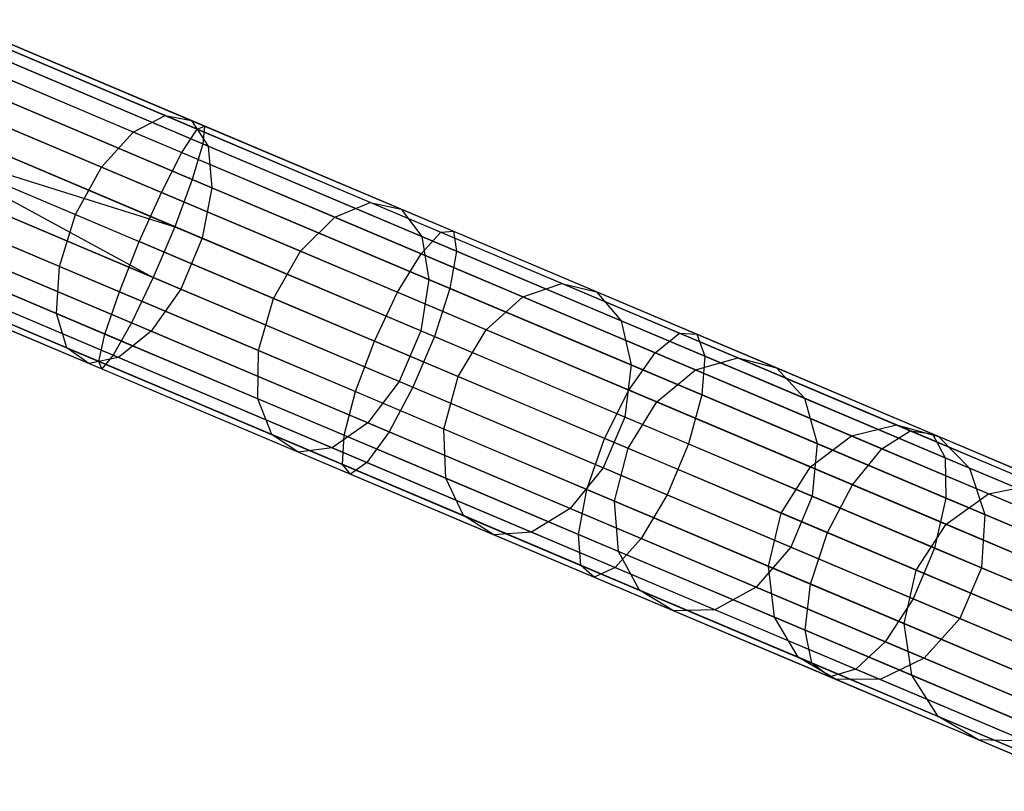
# Model space of a CAD drawing. Extents: x -189 to 189, y -189 to 189.
# Tile 445 of 591: x 156.07 to 163.49, y -70.57 to -64.75. Entities that reach past the tile are written whole.
import ezdxf

# ---------------------------------------------------------------- set-up
doc = ezdxf.new("R2010")
doc.units = 0
doc.header["$LTSCALE"] = 25.4
doc.layers.get('0').update_dxf_attribs({"linetype": 'CONTINUOUS'})

# ---------------------------------------------------------------- blocks, each defined once
blk = doc.blocks.new('CAMELEON-KENAI-C-12244_STL')
at = {"color": 0}
for p, q in [((157.1639, -65.4718, -156.7774), (155.5309, -64.7807, -157.6346)), ((157.1639, -65.4718, -156.7774), (155.5309, -64.7807, -157.6346)), ((155.5655, -64.7481, -9.3955), (157.4606, -65.5502, -9.5011)), ((155.5655, -64.7481, -9.3955), (157.4606, -65.5502, -9.5011)), ((155.5486, -64.7881, -9.809), (157.4047, -65.5738, -9.9124)), ((155.5486, -64.7881, -9.809), (157.4047, -65.5738, -9.9124)), ((157.3635, -65.5091, -157.1402), (155.6963, -64.8034, -158.0154)), ((157.3635, -65.5091, -157.1402), (155.6963, -64.8034, -158.0154)), ((156.9238, -65.596, -156.4614), (155.3207, -64.9174, -157.3029)), ((156.9238, -65.596, -156.4614), (155.3207, -64.9174, -157.3029)), ((155.5154, -64.8664, -9), (157.4478, -65.6843, -9.1077)), ((155.5154, -64.8664, -9), (157.4478, -65.6843, -9.1077)), ((155.4675, -64.9796, -10.1691), (157.2897, -65.7509, -10.2707)), ((155.4675, -64.9796, -10.1691), (157.2897, -65.7509, -10.2707)), ((157.4882, -65.7014, -157.4872), (155.7881, -64.9818, -158.3797)), ((157.4882, -65.7014, -157.4872), (155.7881, -64.9818, -158.3797)), ((155.407, -65.1227, -8.691), (157.3685, -65.9529, -8.8003)), ((155.407, -65.1227, -8.691), (157.3685, -65.9529, -8.8003)), ((156.6847, -65.8601, -156.2469), (155.1018, -65.1901, -157.0778)), ((156.6847, -65.8601, -156.2469), (155.1018, -65.1901, -157.0778)), ((155.3364, -65.2894, -10.4135), (157.1355, -66.0509, -10.5138)), ((155.3364, -65.2894, -10.4135), (157.1355, -66.0509, -10.5138)), ((157.5162, -66.0154, -157.7584), (155.7905, -65.285, -158.6642)), ((157.5162, -66.0154, -157.7584), (155.7905, -65.285, -158.6642)), ((155.2589, -65.4725, -8.5219), (157.2364, -66.3095, -8.632)), ((155.2589, -65.4725, -8.5219), (157.2364, -66.3095, -8.632)), ((156.9238, -65.596, -156.4614), (157.1639, -65.4718, -156.7774)), ((156.9238, -65.596, -156.4614), (157.1639, -65.4718, -156.7774)), ((157.1639, -65.4718, -156.7774), (157.3635, -65.5091, -157.1402)), ((158.7099, -66.1262, -155.7473), (157.1639, -65.4718, -156.7774)), ((158.7099, -66.1262, -155.7473), (157.1639, -65.4718, -156.7774)), ((157.1639, -65.4718, -156.7774), (157.3635, -65.5091, -157.1402)), ((157.3635, -65.5091, -157.1402), (157.4882, -65.7014, -157.4872)), ((158.942, -66.1772, -156.0885), (157.3635, -65.5091, -157.1402)), ((158.942, -66.1772, -156.0885), (157.3635, -65.5091, -157.1402)), ((157.3635, -65.5091, -157.1402), (157.4882, -65.7014, -157.4872)), ((154.9123, -65.5515, -156.9982), (156.4879, -66.2185, -156.1711)), ((154.9123, -65.5515, -156.9982), (156.4879, -66.2185, -156.1711)), ((156.6847, -65.8601, -156.2469), (156.9238, -65.596, -156.4614)), ((156.6847, -65.8601, -156.2469), (156.9238, -65.596, -156.4614)), ((158.4415, -66.2384, -155.4502), (156.9238, -65.596, -156.4614)), ((158.4415, -66.2384, -155.4502), (156.9238, -65.596, -156.4614)), ((157.2897, -65.7509, -10.2707), (157.4047, -65.5738, -9.9124)), ((157.2897, -65.7509, -10.2707), (157.4047, -65.5738, -9.9124)), ((157.4047, -65.5738, -9.9124), (157.4606, -65.5502, -9.5011)), ((157.4047, -65.5738, -9.9124), (157.4606, -65.5502, -9.5011)), ((157.4047, -65.5738, -9.9124), (159.2413, -66.3511, -10.2216)), ((157.4047, -65.5738, -9.9124), (159.2413, -66.3511, -10.2216)), ((157.4606, -65.5502, -9.5011), (157.4478, -65.6843, -9.1077)), ((157.4606, -65.5502, -9.5011), (157.4478, -65.6843, -9.1077)), ((157.4606, -65.5502, -9.5011), (159.3358, -66.3439, -9.8167)), ((157.4606, -65.5502, -9.5011), (159.3358, -66.3439, -9.8167)), ((155.1779, -65.664, -8.5), (157.2364, -66.3095, -8.632)), ((155.1779, -65.664, -8.5), (157.2364, -66.3095, -8.632)), ((155.1779, -65.664, -8.5), (157.0743, -66.6924, -8.632)), ((155.1779, -65.664, -8.5), (157.0743, -66.6924, -8.632)), ((155.1779, -65.664, -10.5), (156.9689, -66.422, -10.5998)), ((155.1779, -65.664, -10.5), (156.9689, -66.422, -10.5998)), ((157.4429, -66.3969, -157.9068), (155.7031, -65.6605, -158.82)), ((157.4429, -66.3969, -157.9068), (155.7031, -65.6605, -158.82)), ((157.4478, -65.6843, -9.1077), (157.3685, -65.9529, -8.8003)), ((157.4478, -65.6843, -9.1077), (157.3685, -65.9529, -8.8003)), ((157.4478, -65.6843, -9.1077), (159.3599, -66.4937, -9.4296)), ((157.4478, -65.6843, -9.1077), (159.3599, -66.4937, -9.4296)), ((157.4882, -65.7014, -157.4872), (157.5162, -66.0154, -157.7584)), ((159.0976, -66.3827, -156.4148), (157.4882, -65.7014, -157.4872)), ((159.0976, -66.3827, -156.4148), (157.4882, -65.7014, -157.4872)), ((157.4882, -65.7014, -157.4872), (157.5162, -66.0154, -157.7584)), ((157.1355, -66.0509, -10.5138), (157.2897, -65.7509, -10.2707)), ((157.1355, -66.0509, -10.5138), (157.2897, -65.7509, -10.2707)), ((157.2897, -65.7509, -10.2707), (159.0927, -66.514, -10.5742)), ((157.2897, -65.7509, -10.2707), (159.0927, -66.514, -10.5742)), ((155.0968, -65.8554, -8.5219), (157.0743, -66.6924, -8.632)), ((155.0968, -65.8554, -8.5219), (157.0743, -66.6924, -8.632)), ((156.4879, -66.2185, -156.1711), (156.6847, -65.8601, -156.2469)), ((156.4879, -66.2185, -156.1711), (156.6847, -65.8601, -156.2469)), ((158.1832, -66.4943, -155.2485), (156.6847, -65.8601, -156.2469)), ((158.1832, -66.4943, -155.2485), (156.6847, -65.8601, -156.2469)), ((156.3676, -66.6092, -156.2469), (154.7847, -65.9392, -157.0778)), ((156.3676, -66.6092, -156.2469), (154.7847, -65.9392, -157.0778)), ((157.3685, -65.9529, -8.8003), (157.2364, -66.3095, -8.632)), ((157.3685, -65.9529, -8.8003), (157.2364, -66.3095, -8.632)), ((157.3685, -65.9529, -8.8003), (159.3094, -66.7744, -9.127)), ((157.3685, -65.9529, -8.8003), (159.3094, -66.7744, -9.127)), ((155.0193, -66.0385, -10.4135), (156.8185, -66.8, -10.5138)), ((155.0193, -66.0385, -10.4135), (156.8185, -66.8, -10.5138)), ((157.5162, -66.0154, -157.7584), (157.4429, -66.3969, -157.9068)), ((157.5162, -66.0154, -157.7584), (157.4429, -66.3969, -157.9068)), ((159.15, -66.7069, -156.6698), (157.5162, -66.0154, -157.7584)), ((159.15, -66.7069, -156.6698), (157.5162, -66.0154, -157.7584)), ((157.2808, -66.7798, -157.9068), (155.5411, -66.0435, -158.82)), ((157.2808, -66.7798, -157.9068), (155.5411, -66.0435, -158.82)), ((156.9689, -66.422, -10.5998), (157.1355, -66.0509, -10.5138)), ((156.9689, -66.422, -10.5998), (157.1355, -66.0509, -10.5138)), ((157.1355, -66.0509, -10.5138), (158.9158, -66.8044, -10.8135)), ((157.1355, -66.0509, -10.5138), (158.9158, -66.8044, -10.8135)), ((158.4415, -66.2384, -155.4502), (158.7099, -66.1262, -155.7473)), ((158.4415, -66.2384, -155.4502), (158.7099, -66.1262, -155.7473)), ((158.7099, -66.1262, -155.7473), (158.942, -66.1772, -156.0885)), ((160.1533, -66.7372, -154.5547), (158.7099, -66.1262, -155.7473)), ((160.1533, -66.7372, -154.5547), (158.7099, -66.1262, -155.7473)), ((158.7099, -66.1262, -155.7473), (158.942, -66.1772, -156.0885)), ((158.942, -66.1772, -156.0885), (159.0976, -66.3827, -156.4148)), ((160.4157, -66.801, -154.8708), (158.942, -66.1772, -156.0885)), ((160.4157, -66.801, -154.8708), (158.942, -66.1772, -156.0885)), ((158.942, -66.1772, -156.0885), (159.0976, -66.3827, -156.4148)), ((154.9487, -66.2053, -8.691), (156.9103, -67.0355, -8.8003)), ((154.9487, -66.2053, -8.691), (156.9103, -67.0355, -8.8003)), ((156.3676, -66.6092, -156.2469), (156.4879, -66.2185, -156.1711)), ((156.3676, -66.6092, -156.2469), (156.4879, -66.2185, -156.1711)), ((156.4879, -66.2185, -156.1711), (157.9797, -66.8499, -155.1772)), ((156.4879, -66.2185, -156.1711), (157.9797, -66.8499, -155.1772)), ((158.1832, -66.4943, -155.2485), (158.4415, -66.2384, -155.4502)), ((158.1832, -66.4943, -155.2485), (158.4415, -66.2384, -155.4502)), ((159.8585, -66.8382, -154.2793), (158.4415, -66.2384, -155.4502)), ((159.8585, -66.8382, -154.2793), (158.4415, -66.2384, -155.4502)), ((156.3445, -66.9647, -156.4614), (154.7413, -66.2862, -157.3029)), ((156.3445, -66.9647, -156.4614), (154.7413, -66.2862, -157.3029)), ((157.2364, -66.3095, -8.632), (157.0743, -66.6924, -8.632)), ((157.2364, -66.3095, -8.632), (157.0743, -66.6924, -8.632)), ((157.2364, -66.3095, -8.632), (159.193, -67.1377, -8.9614)), ((157.2364, -66.3095, -8.632), (159.193, -67.1377, -8.9614)), ((154.8882, -66.3483, -10.1691), (156.7104, -67.1196, -10.2707)), ((154.8882, -66.3483, -10.1691), (156.7104, -67.1196, -10.2707)), ((157.058, -67.098, -157.7584), (155.3323, -66.3676, -158.6642)), ((157.058, -67.098, -157.7584), (155.3323, -66.3676, -158.6642)), ((157.4429, -66.3969, -157.9068), (157.2808, -66.7798, -157.9068)), ((157.4429, -66.3969, -157.9068), (157.2808, -66.7798, -157.9068)), ((159.0899, -67.094, -156.8094), (157.4429, -66.3969, -157.9068)), ((159.0899, -67.094, -156.8094), (157.4429, -66.3969, -157.9068)), ((159.0927, -66.514, -10.5742), (159.2413, -66.3511, -10.2216)), ((159.0927, -66.514, -10.5742), (159.2413, -66.3511, -10.2216)), ((159.0976, -66.3827, -156.4148), (159.15, -66.7069, -156.6698)), ((160.6004, -67.0187, -155.1732), (159.0976, -66.3827, -156.4148)), ((160.6004, -67.0187, -155.1732), (159.0976, -66.3827, -156.4148)), ((159.0976, -66.3827, -156.4148), (159.15, -66.7069, -156.6698)), ((159.2413, -66.3511, -10.2216), (159.3358, -66.3439, -9.8167)), ((159.2413, -66.3511, -10.2216), (159.3358, -66.3439, -9.8167)), ((159.2413, -66.3511, -10.2216), (161.0392, -67.1121, -10.7333)), ((159.2413, -66.3511, -10.2216), (161.0392, -67.1121, -10.7333)), ((159.3358, -66.3439, -9.8167), (161.1714, -67.1209, -10.3392)), ((159.3358, -66.3439, -9.8167), (161.1714, -67.1209, -10.3392)), ((159.3358, -66.3439, -9.8167), (159.3599, -66.4937, -9.4296)), ((159.3358, -66.3439, -9.8167), (159.3599, -66.4937, -9.4296)), ((154.8403, -66.4615, -9), (156.7727, -67.2794, -9.1077)), ((154.8403, -66.4615, -9), (156.7727, -67.2794, -9.1077)), ((156.8185, -66.8, -10.5138), (156.9689, -66.422, -10.5998)), ((156.8185, -66.8, -10.5138), (156.9689, -66.422, -10.5998)), ((158.741, -67.1721, -10.8981), (156.9689, -66.422, -10.5998)), ((158.741, -67.1721, -10.8981), (156.9689, -66.422, -10.5998)), ((156.4225, -67.2235, -156.7774), (154.7895, -66.5323, -157.6346)), ((156.4225, -67.2235, -156.7774), (154.7895, -66.5323, -157.6346)), ((154.8072, -66.5398, -9.809), (156.6633, -67.3254, -9.9124)), ((154.8072, -66.5398, -9.809), (156.6633, -67.3254, -9.9124)), ((157.9797, -66.8499, -155.1772), (158.1832, -66.4943, -155.2485)), ((157.9797, -66.8499, -155.1772), (158.1832, -66.4943, -155.2485)), ((159.5823, -67.0865, -154.0925), (158.1832, -66.4943, -155.2485)), ((159.5823, -67.0865, -154.0925), (158.1832, -66.4943, -155.2485)), ((158.9158, -66.8044, -10.8135), (159.0927, -66.514, -10.5742)), ((158.9158, -66.8044, -10.8135), (159.0927, -66.514, -10.5742)), ((159.0927, -66.514, -10.5742), (160.8577, -67.2611, -11.0766)), ((159.0927, -66.514, -10.5742), (160.8577, -67.2611, -11.0766)), ((159.3599, -66.4937, -9.4296), (159.3094, -66.7744, -9.127)), ((159.3599, -66.4937, -9.4296), (159.3094, -66.7744, -9.127)), ((159.3599, -66.4937, -9.4296), (161.2316, -67.2859, -9.9623)), ((159.3599, -66.4937, -9.4296), (161.2316, -67.2859, -9.9623)), ((154.7902, -66.5798, -9.3955), (156.6853, -67.382, -9.5011)), ((154.7902, -66.5798, -9.3955), (156.6853, -67.382, -9.5011)), ((156.5882, -67.3409, -157.1402), (154.921, -66.6352, -158.0154)), ((156.5882, -67.3409, -157.1402), (154.921, -66.6352, -158.0154)), ((156.813, -67.2965, -157.4872), (155.113, -66.5769, -158.3797)), ((156.813, -67.2965, -157.4872), (155.113, -66.5769, -158.3797)), ((156.3445, -66.9647, -156.4614), (156.3676, -66.6092, -156.2469)), ((156.3445, -66.9647, -156.4614), (156.3676, -66.6092, -156.2469)), ((157.8661, -67.2435, -155.2485), (156.3676, -66.6092, -156.2469)), ((157.8661, -67.2435, -155.2485), (156.3676, -66.6092, -156.2469)), ((157.0743, -66.6924, -8.632), (156.9103, -67.0355, -8.8003)), ((157.0743, -66.6924, -8.632), (156.9103, -67.0355, -8.8003)), ((157.0743, -66.6924, -8.632), (159.031, -67.5206, -8.9614)), ((157.0743, -66.6924, -8.632), (159.031, -67.5206, -8.9614)), ((159.15, -66.7069, -156.6698), (159.0899, -67.094, -156.8094)), ((159.15, -66.7069, -156.6698), (159.0899, -67.094, -156.8094)), ((160.6754, -67.3526, -155.4095), (159.15, -66.7069, -156.6698)), ((160.6754, -67.3526, -155.4095), (159.15, -66.7069, -156.6698)), ((157.2808, -66.7798, -157.9068), (157.058, -67.098, -157.7584)), ((157.2808, -66.7798, -157.9068), (157.058, -67.098, -157.7584)), ((158.9278, -67.477, -156.8094), (157.2808, -66.7798, -157.9068)), ((158.9278, -67.477, -156.8094), (157.2808, -66.7798, -157.9068)), ((159.3094, -66.7744, -9.127), (159.193, -67.1377, -8.9614)), ((159.3094, -66.7744, -9.127), (159.193, -67.1377, -8.9614)), ((159.3094, -66.7744, -9.127), (161.2093, -67.5786, -9.6678)), ((159.3094, -66.7744, -9.127), (161.2093, -67.5786, -9.6678)), ((159.8585, -66.8382, -154.2793), (160.1533, -66.7372, -154.5547)), ((159.8585, -66.8382, -154.2793), (160.1533, -66.7372, -154.5547)), ((160.1533, -66.7372, -154.5547), (160.4157, -66.801, -154.8708)), ((161.4798, -67.2986, -153.2114), (160.1533, -66.7372, -154.5547)), ((161.4798, -67.2986, -153.2114), (160.1533, -66.7372, -154.5547)), ((160.1533, -66.7372, -154.5547), (160.4157, -66.801, -154.8708)), ((156.7104, -67.1196, -10.2707), (156.8185, -66.8, -10.5138)), ((156.7104, -67.1196, -10.2707), (156.8185, -66.8, -10.5138)), ((156.8185, -66.8, -10.5138), (158.5987, -67.5536, -10.8135)), ((156.8185, -66.8, -10.5138), (158.5987, -67.5536, -10.8135)), ((157.8661, -67.2435, -155.2485), (157.9797, -66.8499, -155.1772)), ((157.8661, -67.2435, -155.2485), (157.9797, -66.8499, -155.1772)), ((157.9797, -66.8499, -155.1772), (159.3725, -67.4394, -154.0264)), ((157.9797, -66.8499, -155.1772), (159.3725, -67.4394, -154.0264)), ((158.741, -67.1721, -10.8981), (158.9158, -66.8044, -10.8135)), ((158.741, -67.1721, -10.8981), (158.9158, -66.8044, -10.8135)), ((158.9158, -66.8044, -10.8135), (160.6584, -67.542, -11.3095)), ((158.9158, -66.8044, -10.8135), (160.6584, -67.542, -11.3095)), ((159.5823, -67.0865, -154.0925), (159.8585, -66.8382, -154.2793)), ((159.5823, -67.0865, -154.0925), (159.8585, -66.8382, -154.2793)), ((161.1608, -67.3893, -152.9607), (159.8585, -66.8382, -154.2793)), ((161.1608, -67.3893, -152.9607), (159.8585, -66.8382, -154.2793)), ((160.4157, -66.801, -154.8708), (160.6004, -67.0187, -155.1732)), ((161.7701, -67.3743, -153.4994), (160.4157, -66.801, -154.8708)), ((161.7701, -67.3743, -153.4994), (160.4157, -66.801, -154.8708)), ((160.4157, -66.801, -154.8708), (160.6004, -67.0187, -155.1732)), ((156.4225, -67.2235, -156.7774), (156.3445, -66.9647, -156.4614)), ((157.8621, -67.6071, -155.4502), (156.3445, -66.9647, -156.4614)), ((156.4225, -67.2235, -156.7774), (156.3445, -66.9647, -156.4614)), ((157.8621, -67.6071, -155.4502), (156.3445, -66.9647, -156.4614)), ((156.9103, -67.0355, -8.8003), (156.7727, -67.2794, -9.1077)), ((156.9103, -67.0355, -8.8003), (156.7727, -67.2794, -9.1077)), ((156.9103, -67.0355, -8.8003), (158.8512, -67.857, -9.127)), ((156.9103, -67.0355, -8.8003), (158.8512, -67.857, -9.127)), ((160.6004, -67.0187, -155.1732), (160.6754, -67.3526, -155.4095)), ((161.9814, -67.6033, -153.7748), (160.6004, -67.0187, -155.1732)), ((161.9814, -67.6033, -153.7748), (160.6004, -67.0187, -155.1732)), ((160.6004, -67.0187, -155.1732), (160.6754, -67.3526, -155.4095)), ((156.6633, -67.3254, -9.9124), (156.7104, -67.1196, -10.2707)), ((156.6633, -67.3254, -9.9124), (156.7104, -67.1196, -10.2707)), ((156.7104, -67.1196, -10.2707), (158.5134, -67.8828, -10.5742)), ((156.7104, -67.1196, -10.2707), (158.5134, -67.8828, -10.5742)), ((157.058, -67.098, -157.7584), (156.813, -67.2965, -157.4872)), ((157.058, -67.098, -157.7584), (156.813, -67.2965, -157.4872)), ((158.6917, -67.7895, -156.6698), (157.058, -67.098, -157.7584)), ((158.6917, -67.7895, -156.6698), (157.058, -67.098, -157.7584)), ((159.0899, -67.094, -156.8094), (158.9278, -67.477, -156.8094)), ((159.0899, -67.094, -156.8094), (158.9278, -67.477, -156.8094)), ((159.193, -67.1377, -8.9614), (159.031, -67.5206, -8.9614)), ((159.193, -67.1377, -8.9614), (159.031, -67.5206, -8.9614)), ((160.6277, -67.7449, -155.5388), (159.0899, -67.094, -156.8094)), ((160.6277, -67.7449, -155.5388), (159.0899, -67.094, -156.8094)), ((159.193, -67.1377, -8.9614), (161.1084, -67.9484, -9.5066)), ((159.193, -67.1377, -8.9614), (161.1084, -67.9484, -9.5066)), ((159.3725, -67.4394, -154.0264), (159.5823, -67.0865, -154.0925)), ((159.3725, -67.4394, -154.0264), (159.5823, -67.0865, -154.0925)), ((160.8681, -67.6308, -152.7905), (159.5823, -67.0865, -154.0925)), ((160.8681, -67.6308, -152.7905), (159.5823, -67.0865, -154.0925)), ((160.8577, -67.2611, -11.0766), (161.0392, -67.1121, -10.7333)), ((160.8577, -67.2611, -11.0766), (161.0392, -67.1121, -10.7333)), ((161.0392, -67.1121, -10.7333), (162.7793, -67.8486, -11.4422)), ((161.0392, -67.1121, -10.7333), (162.7793, -67.8486, -11.4422)), ((161.0392, -67.1121, -10.7333), (161.1714, -67.1209, -10.3392)), ((161.0392, -67.1121, -10.7333), (161.1714, -67.1209, -10.3392)), ((161.1714, -67.1209, -10.3392), (162.9481, -67.8729, -11.0629)), ((161.1714, -67.1209, -10.3392), (162.9481, -67.8729, -11.0629)), ((161.1714, -67.1209, -10.3392), (161.2316, -67.2859, -9.9623)), ((161.1714, -67.1209, -10.3392), (161.2316, -67.2859, -9.9623)), ((156.5882, -67.3409, -157.1402), (156.4225, -67.2235, -156.7774)), ((157.9684, -67.8779, -155.7473), (156.4225, -67.2235, -156.7774)), ((156.5882, -67.3409, -157.1402), (156.4225, -67.2235, -156.7774)), ((157.9684, -67.8779, -155.7473), (156.4225, -67.2235, -156.7774)), ((158.5987, -67.5536, -10.8135), (158.741, -67.1721, -10.8981)), ((158.5987, -67.5536, -10.8135), (158.741, -67.1721, -10.8981)), ((160.4758, -67.9064, -11.3919), (158.741, -67.1721, -10.8981)), ((160.4758, -67.9064, -11.3919), (158.741, -67.1721, -10.8981)), ((156.813, -67.2965, -157.4872), (156.5882, -67.3409, -157.1402)), ((156.813, -67.2965, -157.4872), (156.5882, -67.3409, -157.1402)), ((156.7727, -67.2794, -9.1077), (156.6853, -67.382, -9.5011)), ((156.7727, -67.2794, -9.1077), (156.6853, -67.382, -9.5011)), ((156.7727, -67.2794, -9.1077), (158.6848, -68.0887, -9.4296)), ((156.7727, -67.2794, -9.1077), (158.6848, -68.0887, -9.4296)), ((158.4225, -67.9777, -156.4148), (156.813, -67.2965, -157.4872)), ((158.4225, -67.9777, -156.4148), (156.813, -67.2965, -157.4872)), ((157.8621, -67.6071, -155.4502), (157.8661, -67.2435, -155.2485)), ((157.8621, -67.6071, -155.4502), (157.8661, -67.2435, -155.2485)), ((159.2652, -67.8357, -154.0925), (157.8661, -67.2435, -155.2485)), ((159.2652, -67.8357, -154.0925), (157.8661, -67.2435, -155.2485)), ((160.6584, -67.542, -11.3095), (160.8577, -67.2611, -11.0766)), ((160.6584, -67.542, -11.3095), (160.8577, -67.2611, -11.0766)), ((160.8577, -67.2611, -11.0766), (162.566, -67.9841, -11.7724)), ((160.8577, -67.2611, -11.0766), (162.566, -67.9841, -11.7724)), ((161.1608, -67.3893, -152.9607), (161.4798, -67.2986, -153.2114)), ((161.1608, -67.3893, -152.9607), (161.4798, -67.2986, -153.2114)), ((161.2316, -67.2859, -9.9623), (161.2093, -67.5786, -9.6678)), ((161.2316, -67.2859, -9.9623), (161.2093, -67.5786, -9.6678)), ((161.2316, -67.2859, -9.9623), (163.0432, -68.0527, -10.7003)), ((161.2316, -67.2859, -9.9623), (163.0432, -68.0527, -10.7003)), ((161.4798, -67.2986, -153.2114), (161.7701, -67.3743, -153.4994)), ((162.6761, -67.805, -151.731), (161.4798, -67.2986, -153.2114)), ((162.6761, -67.805, -151.731), (161.4798, -67.2986, -153.2114)), ((161.4798, -67.2986, -153.2114), (161.7701, -67.3743, -153.4994)), ((158.1667, -68.009, -156.0885), (156.5882, -67.3409, -157.1402)), ((158.1667, -68.009, -156.0885), (156.5882, -67.3409, -157.1402)), ((156.6853, -67.382, -9.5011), (156.6633, -67.3254, -9.9124)), ((156.6633, -67.3254, -9.9124), (158.4999, -68.1028, -10.2216)), ((156.6633, -67.3254, -9.9124), (158.4999, -68.1028, -10.2216)), ((156.6853, -67.382, -9.5011), (156.6633, -67.3254, -9.9124)), ((160.6754, -67.3526, -155.4095), (160.6277, -67.7449, -155.5388)), ((160.6754, -67.3526, -155.4095), (160.6277, -67.7449, -155.5388)), ((162.0772, -67.9459, -153.99), (160.6754, -67.3526, -155.4095)), ((162.0772, -67.9459, -153.99), (160.6754, -67.3526, -155.4095)), ((161.7701, -67.3743, -153.4994), (161.9814, -67.6033, -153.7748)), ((162.9915, -67.8913, -151.9879), (161.7701, -67.3743, -153.4994)), ((162.9915, -67.8913, -151.9879), (161.7701, -67.3743, -153.4994)), ((161.7701, -67.3743, -153.4994), (161.9814, -67.6033, -153.7748)), ((156.6853, -67.382, -9.5011), (158.5605, -68.1757, -9.8167)), ((156.6853, -67.382, -9.5011), (158.5605, -68.1757, -9.8167)), ((159.2652, -67.8357, -154.0925), (159.3725, -67.4394, -154.0264)), ((159.2652, -67.8357, -154.0925), (159.3725, -67.4394, -154.0264)), ((159.3725, -67.4394, -154.0264), (160.6524, -67.9811, -152.7303)), ((159.3725, -67.4394, -154.0264), (160.6524, -67.9811, -152.7303)), ((160.8681, -67.6308, -152.7905), (161.1608, -67.3893, -152.9607)), ((160.8681, -67.6308, -152.7905), (161.1608, -67.3893, -152.9607)), ((162.3352, -67.8864, -151.5073), (161.1608, -67.3893, -152.9607)), ((162.3352, -67.8864, -151.5073), (161.1608, -67.3893, -152.9607)), ((158.9278, -67.477, -156.8094), (158.6917, -67.7895, -156.6698)), ((158.9278, -67.477, -156.8094), (158.6917, -67.7895, -156.6698)), ((159.031, -67.5206, -8.9614), (158.8512, -67.857, -9.127)), ((159.031, -67.5206, -8.9614), (158.8512, -67.857, -9.127)), ((160.4656, -68.1278, -155.5388), (158.9278, -67.477, -156.8094)), ((160.4656, -68.1278, -155.5388), (158.9278, -67.477, -156.8094)), ((159.031, -67.5206, -8.9614), (160.9463, -68.3313, -9.5066)), ((159.031, -67.5206, -8.9614), (160.9463, -68.3313, -9.5066)), ((158.5134, -67.8828, -10.5742), (158.5987, -67.5536, -10.8135)), ((158.5134, -67.8828, -10.5742), (158.5987, -67.5536, -10.8135)), ((158.5987, -67.5536, -10.8135), (160.3413, -68.2911, -11.3095)), ((158.5987, -67.5536, -10.8135), (160.3413, -68.2911, -11.3095)), ((160.4758, -67.9064, -11.3919), (160.6584, -67.542, -11.3095)), ((160.4758, -67.9064, -11.3919), (160.6584, -67.542, -11.3095)), ((160.6584, -67.542, -11.3095), (162.3452, -68.256, -11.9966)), ((160.6584, -67.542, -11.3095), (162.3452, -68.256, -11.9966)), ((161.2093, -67.5786, -9.6678), (161.1084, -67.9484, -9.5066)), ((161.2093, -67.5786, -9.6678), (161.1084, -67.9484, -9.5066)), ((161.2093, -67.5786, -9.6678), (163.0483, -68.3569, -10.4169)), ((161.2093, -67.5786, -9.6678), (163.0483, -68.3569, -10.4169)), ((157.9684, -67.8779, -155.7473), (157.8621, -67.6071, -155.4502)), ((159.2792, -68.2069, -154.2793), (157.8621, -67.6071, -155.4502)), ((157.9684, -67.8779, -155.7473), (157.8621, -67.6071, -155.4502)), ((159.2792, -68.2069, -154.2793), (157.8621, -67.6071, -155.4502)), ((160.6524, -67.9811, -152.7303), (160.8681, -67.6308, -152.7905)), ((160.6524, -67.9811, -152.7303), (160.8681, -67.6308, -152.7905)), ((162.0277, -68.1216, -151.3555), (160.8681, -67.6308, -152.7905)), ((162.0277, -68.1216, -151.3555), (160.8681, -67.6308, -152.7905)), ((161.9814, -67.6033, -153.7748), (162.0772, -67.9459, -153.99)), ((163.2269, -68.1304, -152.2335), (161.9814, -67.6033, -153.7748)), ((163.2269, -68.1304, -152.2335), (161.9814, -67.6033, -153.7748)), ((161.9814, -67.6033, -153.7748), (162.0772, -67.9459, -153.99)), ((160.6277, -67.7449, -155.5388), (160.4656, -68.1278, -155.5388)), ((160.6277, -67.7449, -155.5388), (160.4656, -68.1278, -155.5388)), ((162.0409, -68.3431, -154.1077), (160.6277, -67.7449, -155.5388)), ((162.0409, -68.3431, -154.1077), (160.6277, -67.7449, -155.5388)), ((158.6917, -67.7895, -156.6698), (158.4225, -67.9777, -156.4148)), ((158.6917, -67.7895, -156.6698), (158.4225, -67.9777, -156.4148)), ((160.2171, -68.4352, -155.4095), (158.6917, -67.7895, -156.6698)), ((160.2171, -68.4352, -155.4095), (158.6917, -67.7895, -156.6698)), ((162.3352, -67.8864, -151.5073), (162.6761, -67.805, -151.731)), ((162.3352, -67.8864, -151.5073), (162.6761, -67.805, -151.731)), ((162.6761, -67.805, -151.731), (162.9915, -67.8913, -151.9879)), ((163.7303, -68.2512, -150.1282), (162.6761, -67.805, -151.731)), ((163.7303, -68.2512, -150.1282), (162.6761, -67.805, -151.731)), ((162.6761, -67.805, -151.731), (162.9915, -67.8913, -151.9879)), ((158.1667, -68.009, -156.0885), (157.9684, -67.8779, -155.7473)), ((159.4119, -68.4888, -154.5547), (157.9684, -67.8779, -155.7473)), ((158.1667, -68.009, -156.0885), (157.9684, -67.8779, -155.7473)), ((159.4119, -68.4888, -154.5547), (157.9684, -67.8779, -155.7473)), ((158.4999, -68.1028, -10.2216), (158.5134, -67.8828, -10.5742)), ((158.4999, -68.1028, -10.2216), (158.5134, -67.8828, -10.5742)), ((158.5134, -67.8828, -10.5742), (160.2784, -68.6298, -11.0766)), ((158.5134, -67.8828, -10.5742), (160.2784, -68.6298, -11.0766)), ((158.8512, -67.857, -9.127), (158.6848, -68.0887, -9.4296)), ((158.8512, -67.857, -9.127), (158.6848, -68.0887, -9.4296)), ((158.8512, -67.857, -9.127), (160.7511, -68.6612, -9.6678)), ((158.8512, -67.857, -9.127), (160.7511, -68.6612, -9.6678)), ((159.2792, -68.2069, -154.2793), (159.2652, -67.8357, -154.0925)), ((160.551, -68.3799, -152.7905), (159.2652, -67.8357, -154.0925)), ((159.2792, -68.2069, -154.2793), (159.2652, -67.8357, -154.0925)), ((160.551, -68.3799, -152.7905), (159.2652, -67.8357, -154.0925)), ((162.0277, -68.1216, -151.3555), (162.3352, -67.8864, -151.5073)), ((162.0277, -68.1216, -151.3555), (162.3352, -67.8864, -151.5073)), ((163.3701, -68.3245, -149.9339), (162.3352, -67.8864, -151.5073)), ((163.3701, -68.3245, -149.9339), (162.3352, -67.8864, -151.5073)), ((162.566, -67.9841, -11.7724), (162.7793, -67.8486, -11.4422)), ((162.566, -67.9841, -11.7724), (162.7793, -67.8486, -11.4422)), ((162.7793, -67.8486, -11.4422), (164.4435, -68.553, -12.3407)), ((162.7793, -67.8486, -11.4422), (164.4435, -68.553, -12.3407)), ((162.7793, -67.8486, -11.4422), (162.9481, -67.8729, -11.0629)), ((162.7793, -67.8486, -11.4422), (162.9481, -67.8729, -11.0629)), ((162.9481, -67.8729, -11.0629), (164.6472, -68.5921, -11.9804)), ((162.9481, -67.8729, -11.0629), (164.6472, -68.5921, -11.9804)), ((162.9481, -67.8729, -11.0629), (163.0432, -68.0527, -10.7003)), ((162.9481, -67.8729, -11.0629), (163.0432, -68.0527, -10.7003)), ((162.9915, -67.8913, -151.9879), (163.2269, -68.1304, -152.2335)), ((164.0678, -68.3468, -150.3514), (162.9915, -67.8913, -151.9879)), ((164.0678, -68.3468, -150.3514), (162.9915, -67.8913, -151.9879)), ((162.9915, -67.8913, -151.9879), (163.2269, -68.1304, -152.2335)), ((160.3413, -68.2911, -11.3095), (160.4758, -67.9064, -11.3919)), ((160.3413, -68.2911, -11.3095), (160.4758, -67.9064, -11.3919)), ((162.1549, -68.6171, -12.0759), (160.4758, -67.9064, -11.3919)), ((162.1549, -68.6171, -12.0759), (160.4758, -67.9064, -11.3919)), ((161.1084, -67.9484, -9.5066), (160.9463, -68.3313, -9.5066)), ((161.1084, -67.9484, -9.5066), (160.9463, -68.3313, -9.5066)), ((161.1084, -67.9484, -9.5066), (162.9623, -68.7331, -10.2618)), ((161.1084, -67.9484, -9.5066), (162.9623, -68.7331, -10.2618)), ((162.0772, -67.9459, -153.99), (162.0409, -68.3431, -154.1077)), ((162.0772, -67.9459, -153.99), (162.0409, -68.3431, -154.1077)), ((163.3414, -68.481, -152.4255), (162.0772, -67.9459, -153.99)), ((163.3414, -68.481, -152.4255), (162.0772, -67.9459, -153.99)), ((158.4225, -67.9777, -156.4148), (158.1667, -68.009, -156.0885)), ((158.4225, -67.9777, -156.4148), (158.1667, -68.009, -156.0885)), ((159.6404, -68.6328, -154.8708), (158.1667, -68.009, -156.0885)), ((159.6404, -68.6328, -154.8708), (158.1667, -68.009, -156.0885)), ((159.9253, -68.6138, -155.1732), (158.4225, -67.9777, -156.4148)), ((159.9253, -68.6138, -155.1732), (158.4225, -67.9777, -156.4148)), ((160.551, -68.3799, -152.7905), (160.6524, -67.9811, -152.7303)), ((160.551, -68.3799, -152.7905), (160.6524, -67.9811, -152.7303)), ((160.6524, -67.9811, -152.7303), (161.8067, -68.4697, -151.3018)), ((160.6524, -67.9811, -152.7303), (161.8067, -68.4697, -151.3018)), ((162.3452, -68.256, -11.9966), (162.566, -67.9841, -11.7724)), ((162.3452, -68.256, -11.9966), (162.566, -67.9841, -11.7724)), ((162.566, -67.9841, -11.7724), (164.1998, -68.6756, -12.6545)), ((162.566, -67.9841, -11.7724), (164.1998, -68.6756, -12.6545)), ((158.5605, -68.1757, -9.8167), (158.4999, -68.1028, -10.2216)), ((158.4999, -68.1028, -10.2216), (160.2977, -68.8638, -10.7333)), ((158.4999, -68.1028, -10.2216), (160.2977, -68.8638, -10.7333)), ((158.5605, -68.1757, -9.8167), (158.4999, -68.1028, -10.2216)), ((158.6848, -68.0887, -9.4296), (158.5605, -68.1757, -9.8167)), ((158.6848, -68.0887, -9.4296), (158.5605, -68.1757, -9.8167)), ((158.6848, -68.0887, -9.4296), (160.5565, -68.8809, -9.9623)), ((158.6848, -68.0887, -9.4296), (160.5565, -68.8809, -9.9623)), ((163.0432, -68.0527, -10.7003), (164.7758, -68.786, -11.6357)), ((163.0432, -68.0527, -10.7003), (164.7758, -68.786, -11.6357)), ((163.0432, -68.0527, -10.7003), (163.0483, -68.3569, -10.4169)), ((163.0432, -68.0527, -10.7003), (163.0483, -68.3569, -10.4169)), ((158.5605, -68.1757, -9.8167), (160.3961, -68.9526, -10.3392)), ((158.5605, -68.1757, -9.8167), (160.3961, -68.9526, -10.3392)), ((160.4656, -68.1278, -155.5388), (160.2171, -68.4352, -155.4095)), ((160.4656, -68.1278, -155.5388), (160.2171, -68.4352, -155.4095)), ((161.8788, -68.726, -154.1077), (160.4656, -68.1278, -155.5388)), ((161.8788, -68.726, -154.1077), (160.4656, -68.1278, -155.5388)), ((161.8067, -68.4697, -151.3018), (162.0277, -68.1216, -151.3555)), ((161.8067, -68.4697, -151.3018), (162.0277, -68.1216, -151.3555)), ((163.0495, -68.5541, -149.8019), (162.0277, -68.1216, -151.3555)), ((163.0495, -68.5541, -149.8019), (162.0277, -68.1216, -151.3555)), ((163.2269, -68.1304, -152.2335), (163.3414, -68.481, -152.4255)), ((164.3243, -68.5949, -150.5649), (163.2269, -68.1304, -152.2335)), ((164.3243, -68.5949, -150.5649), (163.2269, -68.1304, -152.2335)), ((163.2269, -68.1304, -152.2335), (163.3414, -68.481, -152.4255)), ((159.4119, -68.4888, -154.5547), (159.2792, -68.2069, -154.2793)), ((160.5815, -68.7581, -152.9607), (159.2792, -68.2069, -154.2793)), ((159.4119, -68.4888, -154.5547), (159.2792, -68.2069, -154.2793)), ((160.5815, -68.7581, -152.9607), (159.2792, -68.2069, -154.2793)), ((162.1549, -68.6171, -12.0759), (162.3452, -68.256, -11.9966)), ((162.1549, -68.6171, -12.0759), (162.3452, -68.256, -11.9966)), ((162.3452, -68.256, -11.9966), (163.9583, -68.9387, -12.8675)), ((162.3452, -68.256, -11.9966), (163.9583, -68.9387, -12.8675)), ((163.3701, -68.3245, -149.9339), (163.7303, -68.2512, -150.1282)), ((163.3701, -68.3245, -149.9339), (163.7303, -68.2512, -150.1282)), ((160.2784, -68.6298, -11.0766), (160.3413, -68.2911, -11.3095)), ((160.2784, -68.6298, -11.0766), (160.3413, -68.2911, -11.3095)), ((160.3413, -68.2911, -11.3095), (162.0281, -69.0051, -11.9966)), ((160.3413, -68.2911, -11.3095), (162.0281, -69.0051, -11.9966)), ((160.9463, -68.3313, -9.5066), (160.7511, -68.6612, -9.6678)), ((160.9463, -68.3313, -9.5066), (160.7511, -68.6612, -9.6678)), ((160.9463, -68.3313, -9.5066), (162.8002, -69.116, -10.2618)), ((160.9463, -68.3313, -9.5066), (162.8002, -69.116, -10.2618)), ((162.0409, -68.3431, -154.1077), (161.8788, -68.726, -154.1077)), ((162.0409, -68.3431, -154.1077), (161.8788, -68.726, -154.1077)), ((163.3154, -68.8825, -152.5305), (162.0409, -68.3431, -154.1077)), ((163.3154, -68.8825, -152.5305), (162.0409, -68.3431, -154.1077)), ((163.0495, -68.5541, -149.8019), (163.3701, -68.3245, -149.9339)), ((163.0495, -68.5541, -149.8019), (163.3701, -68.3245, -149.9339)), ((164.255, -68.699, -148.256), (163.3701, -68.3245, -149.9339)), ((164.255, -68.699, -148.256), (163.3701, -68.3245, -149.9339)), ((160.5815, -68.7581, -152.9607), (160.551, -68.3799, -152.7905)), ((161.7106, -68.8707, -151.3555), (160.551, -68.3799, -152.7905)), ((160.5815, -68.7581, -152.9607), (160.551, -68.3799, -152.7905)), ((161.7106, -68.8707, -151.3555), (160.551, -68.3799, -152.7905)), ((163.0483, -68.3569, -10.4169), (162.9623, -68.7331, -10.2618)), ((163.0483, -68.3569, -10.4169), (162.9623, -68.7331, -10.2618)), ((163.0483, -68.3569, -10.4169), (164.8069, -69.1013, -11.3664)), ((163.0483, -68.3569, -10.4169), (164.8069, -69.1013, -11.3664)), ((159.6404, -68.6328, -154.8708), (159.4119, -68.4888, -154.5547)), ((160.7384, -69.0503, -153.2114), (159.4119, -68.4888, -154.5547)), ((159.6404, -68.6328, -154.8708), (159.4119, -68.4888, -154.5547)), ((160.7384, -69.0503, -153.2114), (159.4119, -68.4888, -154.5547)), ((160.2171, -68.4352, -155.4095), (159.9253, -68.6138, -155.1732)), ((160.2171, -68.4352, -155.4095), (159.9253, -68.6138, -155.1732)), ((161.619, -69.0285, -153.99), (160.2171, -68.4352, -155.4095)), ((161.619, -69.0285, -153.99), (160.2171, -68.4352, -155.4095)), ((161.7106, -68.8707, -151.3555), (161.8067, -68.4697, -151.3018)), ((161.7106, -68.8707, -151.3555), (161.8067, -68.4697, -151.3018)), ((161.8067, -68.4697, -151.3018), (162.8239, -68.9003, -149.7553)), ((161.8067, -68.4697, -151.3018), (162.8239, -68.9003, -149.7553)), ((163.3414, -68.481, -152.4255), (163.3154, -68.8825, -152.5305)), ((163.3414, -68.481, -152.4255), (163.3154, -68.8825, -152.5305)), ((164.4554, -68.9526, -150.7317), (163.3414, -68.481, -152.4255)), ((164.4554, -68.9526, -150.7317), (163.3414, -68.481, -152.4255)), ((162.8239, -68.9003, -149.7553), (163.0495, -68.5541, -149.8019)), ((162.8239, -68.9003, -149.7553), (163.0495, -68.5541, -149.8019)), ((163.9232, -68.9239, -148.1453), (163.0495, -68.5541, -149.8019)), ((163.9232, -68.9239, -148.1453), (163.0495, -68.5541, -149.8019)), ((159.9253, -68.6138, -155.1732), (159.6404, -68.6328, -154.8708)), ((159.9253, -68.6138, -155.1732), (159.6404, -68.6328, -154.8708)), ((160.9948, -69.206, -153.4994), (159.6404, -68.6328, -154.8708)), ((160.9948, -69.206, -153.4994), (159.6404, -68.6328, -154.8708)), ((161.3063, -69.1983, -153.7748), (159.9253, -68.6138, -155.1732)), ((161.3063, -69.1983, -153.7748), (159.9253, -68.6138, -155.1732)), ((160.2977, -68.8638, -10.7333), (160.2784, -68.6298, -11.0766)), ((160.2784, -68.6298, -11.0766), (161.9867, -69.3529, -11.7724)), ((160.2784, -68.6298, -11.0766), (161.9867, -69.3529, -11.7724)), ((160.2977, -68.8638, -10.7333), (160.2784, -68.6298, -11.0766)), ((162.0281, -69.0051, -11.9966), (162.1549, -68.6171, -12.0759)), ((162.0281, -69.0051, -11.9966), (162.1549, -68.6171, -12.0759)), ((163.7607, -69.2968, -12.9429), (162.1549, -68.6171, -12.0759)), ((163.7607, -69.2968, -12.9429), (162.1549, -68.6171, -12.0759)), ((160.7511, -68.6612, -9.6678), (160.5565, -68.8809, -9.9623)), ((160.7511, -68.6612, -9.6678), (160.5565, -68.8809, -9.9623)), ((160.7511, -68.6612, -9.6678), (162.59, -69.4395, -10.4169)), ((160.7511, -68.6612, -9.6678), (162.59, -69.4395, -10.4169)), ((160.7384, -69.0503, -153.2114), (160.5815, -68.7581, -152.9607)), ((161.7559, -69.2552, -151.5073), (160.5815, -68.7581, -152.9607)), ((160.7384, -69.0503, -153.2114), (160.5815, -68.7581, -152.9607)), ((161.7559, -69.2552, -151.5073), (160.5815, -68.7581, -152.9607)), ((161.8788, -68.726, -154.1077), (161.619, -69.0285, -153.99)), ((161.8788, -68.726, -154.1077), (161.619, -69.0285, -153.99)), ((163.1534, -69.2655, -152.5305), (161.8788, -68.726, -154.1077)), ((163.1534, -69.2655, -152.5305), (161.8788, -68.726, -154.1077)), ((162.9623, -68.7331, -10.2618), (162.8002, -69.116, -10.2618)), ((162.9623, -68.7331, -10.2618), (162.8002, -69.116, -10.2618)), ((162.9623, -68.7331, -10.2618), (164.7353, -69.4835, -11.2191)), ((162.9623, -68.7331, -10.2618), (164.7353, -69.4835, -11.2191)), ((160.3961, -68.9526, -10.3392), (160.2977, -68.8638, -10.7333)), ((160.2977, -68.8638, -10.7333), (162.0379, -69.6003, -11.4422)), ((160.2977, -68.8638, -10.7333), (162.0379, -69.6003, -11.4422)), ((160.3961, -68.9526, -10.3392), (160.2977, -68.8638, -10.7333)), ((160.5565, -68.8809, -9.9623), (160.3961, -68.9526, -10.3392)), ((160.5565, -68.8809, -9.9623), (160.3961, -68.9526, -10.3392)), ((160.5565, -68.8809, -9.9623), (162.3681, -69.6477, -10.7003)), ((160.5565, -68.8809, -9.9623), (162.3681, -69.6477, -10.7003)), ((161.7559, -69.2552, -151.5073), (161.7106, -68.8707, -151.3555)), ((162.7324, -69.3032, -149.8019), (161.7106, -68.8707, -151.3555)), ((161.7559, -69.2552, -151.5073), (161.7106, -68.8707, -151.3555)), ((162.7324, -69.3032, -149.8019), (161.7106, -68.8707, -151.3555)), ((162.7324, -69.3032, -149.8019), (162.8239, -68.9003, -149.7553)), ((162.7324, -69.3032, -149.8019), (162.8239, -68.9003, -149.7553)), ((162.8239, -68.9003, -149.7553), (163.6937, -69.2684, -148.1061)), ((162.8239, -68.9003, -149.7553), (163.6937, -69.2684, -148.1061)), ((163.3154, -68.8825, -152.5305), (163.1534, -69.2655, -152.5305)), ((163.3154, -68.8825, -152.5305), (163.1534, -69.2655, -152.5305)), ((164.4385, -69.3579, -150.823), (163.3154, -68.8825, -152.5305)), ((164.4385, -69.3579, -150.823), (163.3154, -68.8825, -152.5305)), ((160.3961, -68.9526, -10.3392), (162.1728, -69.7046, -11.0629)), ((160.3961, -68.9526, -10.3392), (162.1728, -69.7046, -11.0629)), ((161.9867, -69.3529, -11.7724), (162.0281, -69.0051, -11.9966)), ((161.9867, -69.3529, -11.7724), (162.0281, -69.0051, -11.9966)), ((162.0281, -69.0051, -11.9966), (163.6412, -69.6879, -12.8675)), ((162.0281, -69.0051, -11.9966), (163.6412, -69.6879, -12.8675)), ((160.9948, -69.206, -153.4994), (160.7384, -69.0503, -153.2114)), ((161.9347, -69.5566, -151.731), (160.7384, -69.0503, -153.2114)), ((160.9948, -69.206, -153.4994), (160.7384, -69.0503, -153.2114)), ((161.9347, -69.5566, -151.731), (160.7384, -69.0503, -153.2114)), ((161.619, -69.0285, -153.99), (161.3063, -69.1983, -153.7748)), ((161.619, -69.0285, -153.99), (161.3063, -69.1983, -153.7748)), ((162.8832, -69.5636, -152.4255), (161.619, -69.0285, -153.99)), ((162.8832, -69.5636, -152.4255), (161.619, -69.0285, -153.99)), ((162.8002, -69.116, -10.2618), (162.59, -69.4395, -10.4169)), ((162.8002, -69.116, -10.2618), (162.59, -69.4395, -10.4169)), ((162.8002, -69.116, -10.2618), (164.5732, -69.8664, -11.2191)), ((162.8002, -69.116, -10.2618), (164.5732, -69.8664, -11.2191)), ((161.3063, -69.1983, -153.7748), (160.9948, -69.206, -153.4994)), ((161.3063, -69.1983, -153.7748), (160.9948, -69.206, -153.4994)), ((162.2162, -69.723, -151.9879), (160.9948, -69.206, -153.4994)), ((162.2162, -69.723, -151.9879), (160.9948, -69.206, -153.4994)), ((162.5517, -69.7255, -152.2335), (161.3063, -69.1983, -153.7748)), ((162.5517, -69.7255, -152.2335), (161.3063, -69.1983, -153.7748)), ((161.9347, -69.5566, -151.731), (161.7559, -69.2552, -151.5073)), ((162.7907, -69.6932, -149.9339), (161.7559, -69.2552, -151.5073)), ((161.9347, -69.5566, -151.731), (161.7559, -69.2552, -151.5073)), ((162.7907, -69.6932, -149.9339), (161.7559, -69.2552, -151.5073)), ((162.7907, -69.6932, -149.9339), (162.7324, -69.3032, -149.8019)), ((163.6061, -69.673, -148.1453), (162.7324, -69.3032, -149.8019)), ((162.7907, -69.6932, -149.9339), (162.7324, -69.3032, -149.8019)), ((163.6061, -69.673, -148.1453), (162.7324, -69.3032, -149.8019)), ((163.1534, -69.2655, -152.5305), (162.8832, -69.5636, -152.4255)), ((163.1534, -69.2655, -152.5305), (162.8832, -69.5636, -152.4255)), ((164.2764, -69.7408, -150.823), (163.1534, -69.2655, -152.5305)), ((164.2764, -69.7408, -150.823), (163.1534, -69.2655, -152.5305)), ((162.0379, -69.6003, -11.4422), (161.9867, -69.3529, -11.7724)), ((161.9867, -69.3529, -11.7724), (163.6205, -70.0444, -12.6545)), ((161.9867, -69.3529, -11.7724), (163.6205, -70.0444, -12.6545)), ((162.0379, -69.6003, -11.4422), (161.9867, -69.3529, -11.7724)), ((162.59, -69.4395, -10.4169), (162.3681, -69.6477, -10.7003)), ((162.59, -69.4395, -10.4169), (162.3681, -69.6477, -10.7003)), ((162.59, -69.4395, -10.4169), (164.3487, -70.1839, -11.3664)), ((162.59, -69.4395, -10.4169), (164.3487, -70.1839, -11.3664)), ((162.2162, -69.723, -151.9879), (161.9347, -69.5566, -151.731)), ((162.9889, -70.0028, -150.1282), (161.9347, -69.5566, -151.731)), ((162.2162, -69.723, -151.9879), (161.9347, -69.5566, -151.731)), ((162.9889, -70.0028, -150.1282), (161.9347, -69.5566, -151.731)), ((162.1728, -69.7046, -11.0629), (162.0379, -69.6003, -11.4422)), ((162.0379, -69.6003, -11.4422), (163.7021, -70.3047, -12.3407)), ((162.0379, -69.6003, -11.4422), (163.7021, -70.3047, -12.3407)), ((162.1728, -69.7046, -11.0629), (162.0379, -69.6003, -11.4422)), ((162.8832, -69.5636, -152.4255), (162.5517, -69.7255, -152.2335)), ((162.8832, -69.5636, -152.4255), (162.5517, -69.7255, -152.2335)), ((163.9972, -70.0351, -150.7317), (162.8832, -69.5636, -152.4255)), ((163.9972, -70.0351, -150.7317), (162.8832, -69.5636, -152.4255)), ((162.3681, -69.6477, -10.7003), (162.1728, -69.7046, -11.0629)), ((162.3681, -69.6477, -10.7003), (162.1728, -69.7046, -11.0629)), ((162.3681, -69.6477, -10.7003), (164.1007, -70.3811, -11.6357)), ((162.3681, -69.6477, -10.7003), (164.1007, -70.3811, -11.6357)), ((162.1728, -69.7046, -11.0629), (163.8719, -70.4238, -11.9804)), ((162.1728, -69.7046, -11.0629), (163.8719, -70.4238, -11.9804)), ((162.5517, -69.7255, -152.2335), (162.2162, -69.723, -151.9879)), ((163.2925, -70.1785, -150.3514), (162.2162, -69.723, -151.9879)), ((162.5517, -69.7255, -152.2335), (162.2162, -69.723, -151.9879)), ((163.2925, -70.1785, -150.3514), (162.2162, -69.723, -151.9879)), ((163.6492, -70.19, -150.5649), (162.5517, -69.7255, -152.2335)), ((163.6492, -70.19, -150.5649), (162.5517, -69.7255, -152.2335)), ((162.9889, -70.0028, -150.1282), (162.7907, -69.6932, -149.9339)), ((163.6756, -70.0677, -148.256), (162.7907, -69.6932, -149.9339)), ((162.9889, -70.0028, -150.1282), (162.7907, -69.6932, -149.9339)), ((163.6756, -70.0677, -148.256), (162.7907, -69.6932, -149.9339)), ((163.2925, -70.1785, -150.3514), (162.9889, -70.0028, -150.1282)), ((163.8903, -70.3843, -148.4191), (162.9889, -70.0028, -150.1282)), ((163.2925, -70.1785, -150.3514), (162.9889, -70.0028, -150.1282)), ((163.8903, -70.3843, -148.4191), (162.9889, -70.0028, -150.1282)), ((163.6492, -70.19, -150.5649), (163.2925, -70.1785, -150.3514)), ((164.2128, -70.5681, -148.6064), (163.2925, -70.1785, -150.3514)), ((163.6492, -70.19, -150.5649), (163.2925, -70.1785, -150.3514)), ((164.2128, -70.5681, -148.6064), (163.2925, -70.1785, -150.3514))]:
    blk.add_line(p, q, dxfattribs=at)

msp = doc.modelspace()

# ---------------------------------------------------------------- block references
at = {"color": 0}
msp.add_blockref('CAMELEON-KENAI-C-12244_STL', (0, 0), dxfattribs=at)

doc.saveas('drawing.dxf')
